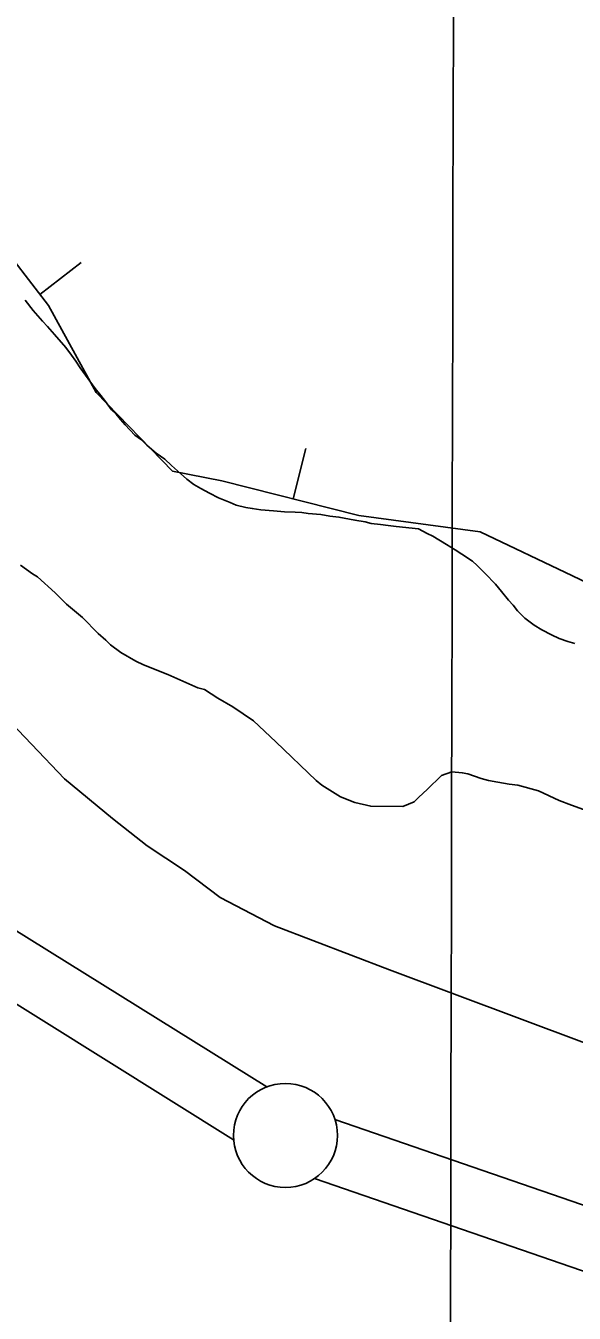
# Model space of a CAD drawing. Extents: x 3187622 to 3225504, y 800805 to 826213.
# Drawn here: x 3202076 to 3202339, y 811190 to 811808 of the extents above; entities that cross this region are included whole.
import ezdxf

# ---------------------------------------------------------------- set-up
doc = ezdxf.new("R2010")
doc.units = 0
for name, color, linetype in [('V-BORW-LINE', 7, 'Continuous'), ('V-GRID-MAJR', 7, 'Continuous'), ('V-LEVE-TOET', 7, 'Continuous'), ('V-SITE-VEGE', 7, 'Continuous'), ('V-SURV-LINE', 7, 'Continuous')]:
    doc.layers.add(name, color=color, linetype=linetype)

msp = doc.modelspace()

# ---------------------------------------------------------------- linework, layer by layer
at = {"layer": 'V-BORW-LINE'}
for p, q in [((3202082.52, 811679.1), (3202102.3, 811694.38)), ((3202204.23, 811580.88), (3202210.34, 811605.12))]:
    msp.add_line(p, q, dxfattribs=at)
msp.add_lwpolyline([(3202060.45, 811707.67), (3202086.67, 811673.73), (3202109.56, 811631.97), (3202146.28, 811594.13), (3202169.91, 811589.54), (3202235.87, 811572.9), (3202294.18, 811565.02), (3202382.94, 811522.72), (3202449.17, 811471.08), (3202523.84, 811458.61), (3202580.62, 811425.05), (3202684.57, 811392.39), (3202732.38, 811358.07), (3202789.39, 811316.35), (3202860.1, 811276.62), (3202902.24, 811245.88)], dxfattribs=at)
at = {"layer": 'V-GRID-MAJR'}
msp.add_spline([(3202269.08, 806226.15), (3202282.3, 812285.27), (3202295.53, 818347.47), (3202308.75, 824409.71), (3202308.76, 824412.75)], degree=3, dxfattribs=at)
at = {"layer": 'V-LEVE-TOET'}
msp.add_lwpolyline([(3203305.06, 811009.55), (3203190.5, 811042.04), (3203058.58, 811080.17), (3202898.68, 811132.1), (3202743.18, 811184.47), (3202585.37, 811236.62), (3202438.2, 811285.48), (3202344.26, 811319.5), (3202250.57, 811354.67), (3202195.27, 811375.78), (3202169.15, 811389.33), (3202152.06, 811402.39), (3202134.04, 811414.29), (3202117.41, 811427.34), (3202094.32, 811446.45), (3202062.49, 811479.72), (3201968.65, 811586.51), (3201850.15, 811724.69), (3201675.27, 811953.5)], dxfattribs=at)
at = {"layer": 'V-SITE-VEGE'}
for points in [[(3202075.41, 811676.41), (3202079.33, 811671.3), (3202083.71, 811666.18), (3202086.25, 811663.62), (3202089.48, 811659.9), (3202095.01, 811653.62), (3202097.77, 811649.9), (3202099.85, 811647.11), (3202101.92, 811643.85), (3202109.06, 811633.86), (3202111.83, 811630.6), (3202114.13, 811627.58), (3202116.89, 811623.63), (3202119.2, 811621.53), (3202121.27, 811618.97), (3202123.58, 811616.41), (3202128.19, 811611.52), (3202131.43, 811609.19), (3202133.96, 811606.63), (3202138.35, 811602.9), (3202142.51, 811599.88), (3202145.74, 811596.85), (3202150.13, 811593.12), (3202153.13, 811590.33), (3202156.59, 811587.76), (3202159.83, 811585.89), (3202163.99, 811583.56), (3202168.38, 811581.45), (3202173.93, 811579.11), (3202176.94, 811577.94), (3202181.57, 811576.76), (3202184.58, 811576.28), (3202188.75, 811575.57), (3202194.77, 811575.08)], [(3202194.77, 811575.08), (3202200.1, 811574.59), (3202205.2, 811574.57), (3202208.44, 811574.32), (3202211.45, 811573.84), (3202217.47, 811573.35), (3202221.87, 811572.64), (3202226.27, 811572.16), (3202233.92, 811570.73), (3202238.78, 811569.78), (3202241.79, 811569.07), (3202246.19, 811568.59), (3202249.9, 811568.11), (3202253.83, 811567.63), (3202264.49, 811566.42), (3202268.65, 811564.32), (3202271.42, 811562.92), (3202277.89, 811558.95), (3202282.06, 811556.38), (3202285.29, 811554.28), (3202290.37, 811551.01), (3202292.68, 811548.92), (3202296.6, 811544.96), (3202301.45, 811539.84), (3202304.44, 811536.35), (3202307.67, 811532.16), (3202309.98, 811529.84), (3202312.05, 811527.05), (3202315.51, 811523.56), (3202320.13, 811520.29), (3202323.83, 811517.96), (3202328.45, 811515.62), (3202332.15, 811513.75), (3202336.32, 811512.34), (3202339.56, 811511.4)], [(3202345.62, 811430.96), (3202337.94, 811433.71), (3202332.07, 811436), (3202322.13, 811440.57), (3202312.18, 811443.33), (3202308.11, 811443.8), (3202302.68, 811444.73), (3202298.16, 811445.66), (3202294.54, 811446.58), (3202288.22, 811448.87), (3202285.5, 811449.33), (3202280.53, 811449.81), (3202275.54, 811448.02), (3202268.72, 811441.26), (3202264.63, 811437.66), (3202262.36, 811435.41), (3202256.91, 811433.16), (3202241.52, 811433.23), (3202233.84, 811435.08), (3202227.06, 811437.82), (3202218.03, 811443.3), (3202215.33, 811445.57), (3202195.94, 811464.22), (3202185.12, 811474.22), (3202175.2, 811481.06), (3202167.97, 811485.17), (3202161.65, 811489.27), (3202158.49, 811490.18), (3202144.03, 811496.59), (3202132.28, 811501.17), (3202128.67, 811502.99), (3202121.45, 811507.1), (3202116.48, 811510.74), (3202114.23, 811513.02), (3202110.62, 811516.2), (3202102.96, 811523.93), (3202095.29, 811530.3), (3202089.89, 811535.76), (3202081.32, 811543.49), (3202079.06, 811544.86), (3202073.2, 811548.96)]]:
    msp.add_lwpolyline(points, dxfattribs=at)
at = {"layer": 'V-SURV-LINE'}
for points in [[(3202068.86, 811374.9), (3202191.53, 811298.39)], [(3202175.63, 811272.95), (3202052.96, 811349.46)], [(3202224.31, 811282.77), (3203271.18, 810922.22)], [(3203261.42, 810893.86), (3202214.55, 811254.4)]]:
    msp.add_lwpolyline(points, dxfattribs=at)
msp.add_circle((3202200.54, 811275.09), 25, dxfattribs=at)

doc.saveas('drawing.dxf')
